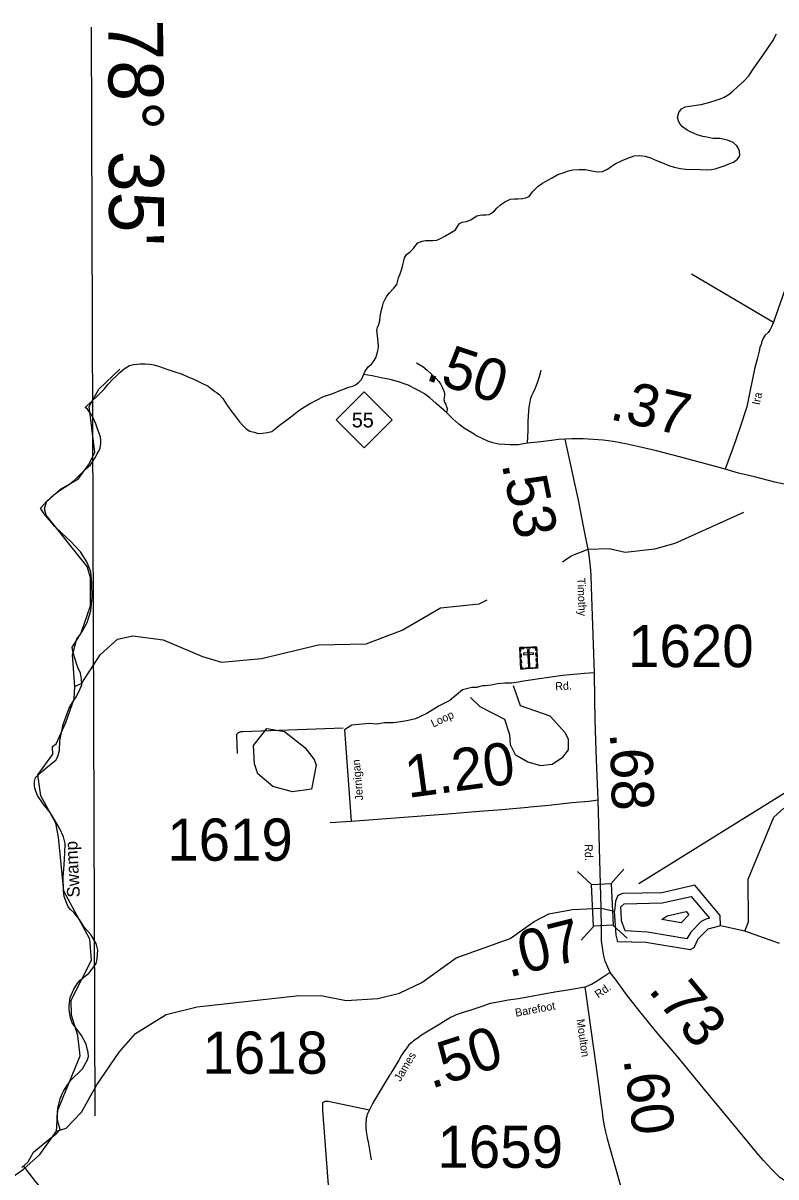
# Model space of a CAD drawing. Extents: x 2093524 to 2270757, y 289120 to 570408.
# Drawn here: x 2123530 to 2132455, y 554097 to 567766 of the extents above; entities that cross this region are included whole.
import ezdxf

# ---------------------------------------------------------------- set-up
doc = ezdxf.new("R2010")
doc.units = 0
for name, color, linetype in [('Exist Boundary Political CountyLine', 7, 'Continuous'), ('Exist Cultural Cemetery CELL', 7, 'Continuous'), ('Exist Hydrographic Buffer Line', 7, 'Continuous'), ('Exist Hydrographic Creek Single Shore', 7, 'Continuous'), ('Exist Hydrographic Lake Shore', 7, 'Continuous'), ('Exist Hydrographic Misc Water Feature', 7, 'Continuous'), ('Exist Hydrographic Pond Under 1500 Sq Ft', 7, 'Continuous'), ('Exist Hydrographic Swamp Label', 7, 'Continuous'), ('Exist Road Non-System Type 51', 7, 'Continuous'), ('Exist Road Primary NC Attributed', 7, 'Continuous'), ('Exist Road Primary NC Mileage Hundredths English Label', 7, 'Continuous'), ('Exist Road Primary NC Shield CELL', 7, 'Continuous'), ('Exist Road Primary NC Shield Number Label', 7, 'Continuous'), ('Exist Road Primary US Attributed', 7, 'Continuous'), ('Exist Road Secondary Mileage Hundredths English Label', 7, 'Continuous'), ('Exist Road Secondary Structure Standard Bridge CELL', 7, 'Continuous'), ('Exist Road Secondary Structure Standard Bridge Number Label', 7, 'Continuous'), ('Exist Road Secondary Type 51 Attributed', 7, 'Continuous'), ('Exist Road Secondary Type 51 Label', 7, 'Continuous'), ('Exist Road Secondary Type 51 Number Label', 7, 'Continuous'), ('Map Preparation Longitude Latitude Label', 7, 'Continuous'), ('Map Preparation Longitude Latitude Lines', 7, 'Continuous')]:
    doc.layers.add(name, color=color, linetype=linetype)

msp = doc.modelspace()

# ---------------------------------------------------------------- linework, layer by layer
at = {"layer": 'Exist Boundary Political CountyLine'}
for points in [[(2132194, 567232), (2132299, 567382), (2132367, 567480), (2132416, 567557), (2132462, 567638)], [(2128470, 565209), (2128528, 565240), (2128595, 565283), (2128656, 565318), (2128678, 565355), (2128703, 565393), (2128736, 565406), (2128788, 565415), (2128836, 565434), (2128866, 565453), (2128911, 565482), (2128947, 565492), (2128977, 565493), (2129017, 565494), (2129055, 565497), (2129084, 565513), (2129118, 565540), (2129147, 565572), (2129188, 565611), (2129240, 565648), (2129273, 565665), (2129307, 565680), (2129355, 565683), (2129397, 565683), (2129449, 565686), (2129487, 565697), (2129530, 565712), (2129569, 565765), (2129599, 565798), (2129638, 565836), (2129687, 565871), (2129741, 565902), (2129802, 565932), (2129871, 565971), (2129931, 565992), (2129994, 566016), (2130046, 566027), (2130124, 566030), (2130196, 566030), (2130252, 566019), (2130314, 566008), (2130357, 566003), (2130400, 566008), (2130458, 566035), (2130501, 566066), (2130549, 566097), (2130632, 566140), (2130701, 566166), (2130775, 566193), (2130841, 566197), (2130905, 566190), (2130967, 566171), (2131040, 566137), (2131110, 566110), (2131185, 566078), (2131250, 566059), (2131322, 566044), (2131386, 566036), (2131556, 566031), (2131642, 566029), (2131690, 566032), (2131736, 566039), (2131794, 566058), (2131853, 566077), (2131909, 566104), (2131952, 566119), (2132000, 566152), (2132025, 566193), (2132022, 566248), (2132011, 566282), (2131992, 566312), (2131946, 566351), (2131881, 566380), (2131789, 566398), (2131705, 566400), (2131636, 566415), (2131590, 566424), (2131520, 566444), (2131449, 566475), (2131401, 566496), (2131348, 566537), (2131321, 566570), (2131303, 566598), (2131288, 566648), (2131304, 566708), (2131334, 566751), (2131377, 566772), (2131431, 566783), (2131535, 566799), (2131569, 566803), (2131672, 566831), (2131746, 566851), (2131805, 566872), (2131843, 566887), (2131888, 566916), (2131944, 566961), (2132004, 567016), (2132069, 567072), (2132132, 567143), (2132194, 567232)], [(2124363, 563083), (2124336, 563135), (2124311, 563170), (2124293, 563194), (2124266, 563214), (2124343, 563283), (2124422, 563357), (2124494, 563432), (2124537, 563487), (2124594, 563548), (2124635, 563585), (2124678, 563626), (2124710, 563656), (2124751, 563687), (2124792, 563708), (2124840, 563721), (2124920, 563729), (2124976, 563728), (2125032, 563725), (2125082, 563718), (2125147, 563699), (2125233, 563667), (2125318, 563637), (2125416, 563607), (2125475, 563580), (2125562, 563544), (2125649, 563502), (2125724, 563463), (2125803, 563403), (2125829, 563385), (2125854, 563368), (2125898, 563320), (2125936, 563257), (2125993, 563176), (2126036, 563121), (2126096, 563044), (2126135, 562999), (2126174, 562960), (2126220, 562933), (2126268, 562918), (2126315, 562903), (2126369, 562906), (2126429, 562915), (2126478, 562928), (2126518, 562961), (2126565, 563000), (2126642, 563054), (2126721, 563113), (2126799, 563177), (2126866, 563218), (2126926, 563257), (2127017, 563303), (2127090, 563342), (2127201, 563379), (2127279, 563410), (2127342, 563434), (2127386, 563454), (2127440, 563466), (2127477, 563484), (2127509, 563511), (2127540, 563542), (2127557, 563580), (2127584, 563644), (2127619, 563693), (2127662, 563726), (2127686, 563755), (2127711, 563801), (2127724, 563839), (2127737, 563882), (2127742, 563930), (2127741, 563990), (2127724, 564127), (2127732, 564160), (2127747, 564194), (2127760, 564238), (2127765, 564290), (2127779, 564370), (2127792, 564409), (2127804, 564455), (2127821, 564497), (2127842, 564530), (2127873, 564570), (2127905, 564605), (2127926, 564626), (2127959, 564668), (2127982, 564747), (2128001, 564797), (2128023, 564866), (2128051, 564984), (2128076, 565023), (2128124, 565062), (2128157, 565096), (2128184, 565135), (2128210, 565161), (2128263, 565182), (2128299, 565189), (2128339, 565190), (2128389, 565189), (2128433, 565196), (2128470, 565209)], [(2124092, 555241), (2124236, 555378), (2124295, 555484), (2124307, 555524), (2124303, 555573), (2124278, 555670), (2124223, 555771), (2124112, 555922), (2124094, 555983), (2124078, 556079), (2124076, 556123), (2124088, 556223), (2124130, 556322), (2124170, 556383), (2124206, 556428), (2124286, 556493), (2124314, 556516), (2124370, 556585), (2124396, 556627), (2124408, 556682), (2124413, 556740), (2124416, 556782), (2124395, 556863), (2124335, 556968), (2124255, 557055), (2124199, 557147), (2124135, 557226), (2124092, 557265), (2124066, 557295), (2124047, 557336), (2124016, 557420), (2124008, 557486), (2124007, 557650), (2124016, 557793), (2124025, 557936), (2124029, 558046), (2124022, 558080), (2124011, 558126), (2123965, 558219), (2123909, 558316), (2123853, 558413), (2123767, 558517), (2123701, 558616), (2123670, 558699), (2123665, 558741), (2123664, 558783), (2123679, 558829), (2123765, 558909), (2123824, 558960), (2123917, 559036), (2123942, 559078), (2123960, 559149), (2123966, 559263), (2124004, 559458), (2124052, 559587), (2124078, 559649), (2124119, 559724), (2124162, 559787), (2124204, 559872), (2124227, 559926), (2124222, 559994), (2124210, 560064), (2124179, 560133), (2124134, 560268), (2124119, 560322), (2124114, 560372), (2124156, 560441), (2124230, 560558), (2124290, 560666), (2124310, 560730), (2124333, 560805), (2124348, 560963), (2124346, 561137), (2124334, 561267), (2124286, 561382), (2124209, 561502), (2124094, 561630), (2123994, 561718), (2123907, 561802), (2123780, 561952), (2123736, 562019), (2123813, 562102), (2123895, 562178), (2123984, 562244), (2124079, 562304), (2124144, 562357), (2124208, 562420), (2124269, 562480), (2124328, 562533), (2124382, 562610), (2124410, 562662), (2124433, 562703), (2124444, 562729), (2124451, 562787), (2124452, 562823), (2124446, 562863), (2124435, 562897), (2124409, 562972), (2124392, 563020), (2124363, 563083)], [(2123514, 554208), (2123589, 554275), (2123654, 554392), (2123744, 554465), (2123835, 554539), (2123926, 554612), (2123971, 554660), (2123944, 554752), (2123934, 554807), (2123944, 554912), (2123970, 555021), (2123993, 555081), (2124014, 555120), (2124092, 555241)]]:
    msp.add_lwpolyline(points, dxfattribs=at)
at = {"layer": 'Exist Cultural Cemetery CELL'}
for points in [[(2129418, 560368), (2129617, 560377), (2129630, 560123), (2129431, 560113)], [(2129420, 560324), (2129431, 560325), (2129430, 560357), (2129470, 560359), (2129470, 560370), (2129418, 560368)], [(2129424, 560250), (2129422, 560293), (2129433, 560294), (2129435, 560251)], [(2129462, 560302), (2129463, 560283), (2129581, 560289), (2129580, 560307)], [(2129492, 560371), (2129544, 560374), (2129544, 560362), (2129493, 560360)], [(2129528, 560344), (2129510, 560343), (2129520, 560140), (2129538, 560141)], [(2129619, 560334), (2129608, 560334), (2129606, 560366), (2129566, 560364), (2129565, 560375), (2129617, 560377)], [(2129611, 560261), (2129609, 560304), (2129621, 560304), (2129623, 560261)], [(2129427, 560183), (2129425, 560226), (2129436, 560227), (2129439, 560184)], [(2129464, 560115), (2129463, 560126), (2129441, 560125), (2129439, 560166), (2129428, 560165), (2129431, 560113)], [(2129596, 560122), (2129596, 560133), (2129618, 560134), (2129616, 560174), (2129627, 560175), (2129630, 560123)], [(2129615, 560195), (2129612, 560238), (2129624, 560239), (2129626, 560195)], [(2129488, 560128), (2129572, 560132), (2129573, 560120), (2129488, 560116)]]:
    msp.add_lwpolyline(points, close=True, dxfattribs=at)
at = {"layer": 'Exist Hydrographic Buffer Line'}
for points in [[(2131399, 556916), (2130933, 556995), (2130668, 557013), (2130625, 557131), (2130619, 557233), (2130616, 557295), (2130656, 557333), (2131105, 557343), (2131449, 557420), (2131667, 557162), (2131615, 557148), (2131569, 557124), (2131444, 556997), (2131399, 556916)], [(2131330, 557109), (2131102, 557146), (2131165, 557190), (2131389, 557242), (2131423, 557203), (2131330, 557109)]]:
    msp.add_lwpolyline(points, dxfattribs=at)
at = {"layer": 'Exist Hydrographic Creek Single Shore'}
for p, q in [((2132087, 557007), (2131796, 557072)), ((2132496, 556861), (2132087, 557007))]:
    msp.add_line(p, q, dxfattribs=at)
for points in [[(2129925, 561385), (2130027, 561454), (2130227, 561532), (2130476, 561540), (2130668, 561500), (2131018, 561536), (2131259, 561603), (2132074, 561974)], [(2124144, 559906), (2124227, 559947), (2124442, 560281), (2124650, 560467), (2124833, 560509), (2125191, 560459), (2125659, 560263), (2125884, 560196), (2126358, 560239), (2127032, 560402), (2127599, 560411), (2128023, 560573), (2128480, 560839), (2128938, 560886), (2129033, 560932)], [(2132087, 557007), (2132129, 557118), (2132126, 557623), (2132431, 558358), (2132547, 558467)], [(2123925, 554639), (2124042, 554673), (2124224, 554866), (2124406, 555190), (2124671, 555575), (2124862, 555795), (2125227, 556020), (2125593, 556114), (2126767, 556242), (2127059, 556246), (2127359, 556187), (2127734, 556212), (2127992, 556273), (2128258, 556399), (2128665, 556692), (2129305, 556922), (2129588, 557123), (2129762, 557215), (2130045, 557265), (2130384, 557280)], [(2130384, 557280), (2130543, 557246)]]:
    msp.add_lwpolyline(points, dxfattribs=at)
at = {"layer": 'Exist Hydrographic Lake Shore'}
for points in [[(2131796, 557072), (2131795, 557196), (2131493, 557554), (2131102, 557463), (2130636, 557453), (2130579, 557430), (2130553, 557364), (2130543, 557246)], [(2131796, 557072), (2131646, 557032), (2131530, 556913), (2131480, 556812), (2131439, 556787), (2130913, 556876), (2130580, 556883), (2130560, 556963), (2130543, 557246)]]:
    msp.add_lwpolyline(points, dxfattribs=at)
at = {"layer": 'Exist Hydrographic Misc Water Feature'}
msp.add_line((2123925, 554639), (2123941, 554888), dxfattribs=at)
for points in [[(2124313, 563223), (2124428, 563430), (2124677, 563665)], [(2123785, 562010), (2123809, 562095), (2123975, 562245), (2124183, 562363), (2124307, 562531), (2124382, 562680), (2124313, 563223)], [(2124144, 559906), (2124117, 560281), (2124166, 560473), (2124216, 560531), (2124331, 560864), (2124330, 561198), (2124288, 561330), (2123802, 561937), (2123785, 562010)], [(2123880, 559197), (2123922, 559228), (2124037, 559479), (2124136, 559762), (2124144, 559906)], [(2128835, 559776), (2128943, 559668), (2129236, 559518), (2129295, 559337), (2129304, 559218), (2129362, 559102), (2129513, 559014), (2129663, 558972), (2129804, 558988), (2129929, 559071), (2129995, 559155), (2129995, 559280), (2129961, 559356), (2129777, 559556), (2129426, 559678), (2129342, 559913)], [(2123941, 554888), (2124205, 555532), (2124179, 555772), (2124103, 556013), (2124102, 556190), (2124341, 556664), (2124323, 556914), (2124013, 557481), (2123952, 558122), (2123918, 558287), (2123741, 558612), (2123707, 558862), (2123881, 559105), (2123880, 559197)], [(2119655, 550080), (2119688, 550187), (2119645, 550562), (2119619, 550579), (2119602, 550671), (2119552, 550771), (2119526, 551031), (2119550, 551204), (2119624, 551337), (2119807, 551523), (2120173, 551739), (2120497, 551867), (2120755, 552036), (2121086, 552318), (2121286, 552412), (2122422, 553541), (2122506, 553592), (2122772, 553652), (2123536, 554188), (2123727, 554364), (2123925, 554639)]]:
    msp.add_lwpolyline(points, dxfattribs=at)
at = {"layer": 'Exist Hydrographic Pond Under 1500 Sq Ft'}
msp.add_lwpolyline([(2126723, 558660), (2126490, 558724), (2126314, 558872), (2126272, 558991), (2126263, 559207), (2126420, 559408), (2126629, 559374), (2126871, 559185), (2126980, 559042), (2127005, 558976), (2126948, 558692), (2126723, 558660)], dxfattribs=at)
at = {"layer": 'Exist Road Non-System Type 51'}
for p, q in [((2131453, 564795), (2132425, 564222)), ((2127172, 558296), (2127418, 558311))]:
    msp.add_line(p, q, dxfattribs=at)
for points in [[(2128194, 563741), (2128267, 563698), (2128322, 563655), (2128373, 563605), (2128426, 563554), (2128457, 563520), (2128477, 563491), (2128490, 563469), (2128500, 563451), (2128508, 563433), (2128515, 563417), (2128521, 563397), (2128525, 563378), (2128524, 563354), (2128520, 563329), (2128519, 563307), (2128521, 563295), (2128523, 563285), (2128524, 563278), (2128530, 563266), (2128540, 563246), (2128546, 563232), (2128549, 563224), (2128555, 563212), (2128555, 563208), (2128557, 563202), (2128557, 563184), (2128550, 563154)], [(2129510, 562789), (2129518, 562940), (2129518, 563050), (2129526, 563170), (2129531, 563216), (2129536, 563256), (2129547, 563304), (2129549, 563322), (2129562, 563354), (2129577, 563387), (2129604, 563445), (2129625, 563496), (2129650, 563580), (2129665, 563623), (2129670, 563653)], [(2126071, 559112), (2126063, 559323), (2126063, 559333), (2126065, 559341), (2126069, 559346), (2126075, 559356), (2126082, 559360), (2126092, 559364), (2126096, 559366), (2126112, 559372), (2126122, 559373), (2126136, 559375), (2127323, 559417)], [(2129543, 558480), (2129762, 558500), (2130034, 558531), (2130237, 558550), (2130349, 558564)], [(2127635, 554887), (2127677, 554967), (2127795, 555164), (2127884, 555316)], [(2127635, 554887), (2127147, 554991), (2127127, 554992), (2127107, 554990), (2127101, 554988), (2127095, 554984), (2127089, 554980), (2127085, 554977), (2127081, 554969), (2127078, 554957), (2127078, 554933), (2127078, 554925), (2127081, 554887), (2127218, 553056)], [(2127659, 554301), (2127629, 554488), (2127613, 554566), (2127602, 554636), (2127599, 554680), (2127597, 554712), (2127598, 554742), (2127601, 554770), (2127603, 554792), (2127608, 554820), (2127614, 554840), (2127618, 554850), (2127635, 554887)]]:
    msp.add_lwpolyline(points, dxfattribs=at)
at = {"layer": 'Exist Road Primary NC Attributed'}
for points in [[(2129955, 562836), (2129879, 562831), (2129793, 562821), (2129667, 562805), (2129510, 562789), (2129400, 562771), (2129380, 562769), (2129304, 562771), (2129240, 562774), (2129166, 562778), (2129097, 562793), (2129039, 562812), (2128972, 562843), (2128906, 562877), (2128857, 562906), (2128764, 562964), (2128697, 563013), (2128624, 563076), (2128550, 563154), (2128426, 563260), (2128352, 563328), (2128288, 563373), (2128233, 563406), (2128184, 563431), (2128097, 563475), (2127967, 563520), (2127880, 563543), (2127776, 563564), (2127667, 563586), (2127566, 563601)], [(2131852, 562483), (2131753, 562511), (2131562, 562561), (2131329, 562622), (2131037, 562700), (2130835, 562746), (2130692, 562779), (2130525, 562810), (2130405, 562827), (2130289, 562833), (2130171, 562839), (2130037, 562840), (2129955, 562836)], [(2137069, 561366), (2136945, 561447), (2136737, 561565), (2136498, 561702), (2136328, 561797), (2136177, 561880), (2136045, 561951), (2135940, 561993), (2135842, 562025), (2135731, 562055), (2135614, 562083), (2135490, 562104), (2135366, 562118), (2135081, 562140), (2132891, 562254), (2132821, 562256), (2132785, 562261), (2132720, 562270), (2132684, 562275), (2132606, 562290), (2132443, 562329), (2132200, 562390), (2132011, 562436), (2131852, 562483)]]:
    msp.add_lwpolyline(points, dxfattribs=at)
at = {"layer": 'Exist Road Primary NC Shield CELL'}
msp.add_lwpolyline([(2127240, 563066), (2127573, 563399), (2127906, 563066), (2127573, 562733)], close=True, dxfattribs=at)
at = {"layer": 'Exist Road Primary US Attributed'}
msp.add_lwpolyline([(2125565, 552505), (2124926, 552958), (2124562, 553216), (2124422, 553316), (2124197, 553489), (2124046, 553624), (2123969, 553700), (2123862, 553818), (2123756, 553948), (2123669, 554056), (2123537, 554228)], dxfattribs=at)
at = {"layer": 'Exist Road Secondary Structure Standard Bridge CELL'}
for p, q in [((2130102, 557716), (2130269, 557563)), ((2130653, 557742), (2130500, 557574)), ((2130297, 557068), (2130144, 556901)), ((2130523, 557079), (2130690, 556927))]:
    msp.add_line(p, q, dxfattribs=at)
msp.add_lwpolyline([(2130500, 557574), (2130524, 557079), (2130292, 557068), (2130269, 557563)], close=True, dxfattribs=at)
at = {"layer": 'Exist Road Secondary Structure Standard Bridge Number Label'}
msp.add_line((2130830, 557575), (2133918, 559496), dxfattribs=at)
at = {"layer": 'Exist Road Secondary Type 51 Attributed'}
for points in [[(2132635, 564821), (2132425, 564222), (2132404, 564168), (2132394, 564150), (2132381, 564127), (2132361, 564101), (2132328, 564070), (2132318, 564056), (2132301, 564026), (2132284, 563982), (2132282, 563971), (2132265, 563921), (2132256, 563881), (2132232, 563784), (2132206, 563684), (2132171, 563531), (2132142, 563379), (2132109, 563220), (2132079, 563125), (2132051, 563037), (2131975, 562817), (2131852, 562483)], [(2130303, 560069), (2130272, 560971), (2130268, 561092), (2130265, 561216), (2130260, 561284), (2130248, 561396), (2130236, 561494), (2130215, 561609), (2130175, 561807), (2130142, 561974), (2130109, 562133), (2130071, 562311), (2129955, 562836)], [(2130303, 560069), (2130243, 560066), (2130187, 560059), (2130101, 560053), (2130013, 560045), (2129927, 560039), (2129757, 560015), (2129437, 559966), (2129403, 559957), (2129321, 559947), (2129243, 559947), (2129156, 559937), (2129084, 559923), (2129006, 559913), (2128977, 559913), (2128943, 559908), (2128909, 559894), (2128851, 559894), (2128740, 559869), (2128590, 559743), (2128464, 559676), (2128315, 559588), (2128182, 559525), (2128081, 559501), (2128004, 559487), (2127918, 559475), (2127815, 559477), (2127723, 559462), (2127631, 559467), (2127427, 559448), (2127340, 559395), (2127418, 558311), (2128564, 558400), (2128940, 558429), (2129207, 558451), (2129515, 558477), (2129543, 558480)], [(2130384, 557280), (2130349, 558564), (2130329, 559037), (2130321, 559269), (2130312, 559517), (2130309, 559755), (2130303, 560069)], [(2130488, 556520), (2130448, 556616), (2130432, 556653), (2130416, 556715), (2130401, 556789), (2130387, 556892), (2130387, 556962), (2130386, 557032), (2130384, 557280)], [(2130488, 556520), (2130405, 556463), (2130364, 556436), (2130328, 556411), (2130287, 556388), (2130267, 556378), (2130243, 556367), (2130212, 556353), (2130190, 556346)], [(2133149, 553800), (2132873, 553916), (2132736, 553965), (2132637, 554007), (2132568, 554046), (2132502, 554089), (2132449, 554142), (2132397, 554193), (2132365, 554228), (2132307, 554291), (2132232, 554379), (2132012, 554649), (2131592, 555153), (2131282, 555528), (2131045, 555806), (2130840, 556057), (2130682, 556258), (2130548, 556444), (2130488, 556520)], [(2130190, 556346), (2130010, 556315), (2129833, 556285), (2129402, 556208), (2129281, 556190), (2129183, 556172), (2129066, 556150), (2128970, 556116), (2128839, 556073), (2128772, 556052), (2128710, 556032), (2128664, 556017), (2128625, 555997), (2128605, 555988), (2128567, 555966), (2128534, 555947), (2128470, 555908), (2128370, 555848), (2128255, 555777), (2128212, 555746), (2128160, 555711), (2128137, 555691), (2128103, 555660), (2128078, 555626), (2128070, 555615), (2128047, 555587), (2128018, 555540), (2127983, 555480), (2127904, 555350), (2127884, 555316)], [(2130190, 556346), (2130201, 556265), (2130318, 555421), (2130351, 555187), (2130382, 554942), (2130394, 554872), (2130399, 554824), (2130406, 554771), (2130417, 554701), (2130434, 554631), (2130454, 554551), (2130486, 554436), (2130827, 553245)]]:
    msp.add_lwpolyline(points, dxfattribs=at)
at = {"layer": 'Map Preparation Longitude Latitude Lines'}
msp.add_line((2124383, 554822), (2124343, 567719), dxfattribs=at)

# ---------------------------------------------------------------- texts
at = {"layer": 'Exist Hydrographic Swamp Label'}
msp.add_text('Swamp', height=150, rotation=92.7273, dxfattribs=at).set_placement((2124204, 557411))
at = {"layer": 'Exist Road Primary NC Mileage Hundredths English Label'}
for s, rotation, p in [('.50', 341.5651, (2128285, 563545)), ('.37', 347.1166, (2130470, 563077))]:
    msp.add_text(s, height=500, rotation=rotation, dxfattribs=at).set_placement(p)
at = {"layer": 'Exist Road Primary NC Shield Number Label'}
msp.add_text('55', height=175, dxfattribs=at).set_placement((2127427, 562976))
at = {"layer": 'Exist Road Secondary Mileage Hundredths English Label'}
for s, rotation, p in [('.53', 281.3763, (2129202, 562543)), ('1.20', 7.7847, (2128094, 558586)), ('.68', 271.5761, (2130487, 559359)), ('.07', 13.9841, (2129287, 556458)), ('.73', 309.6771, (2130929, 556306)), ('.50', 17.9513, (2128368, 555138)), ('.60', 277.5293, (2130646, 555491))]:
    msp.add_text(s, height=500, rotation=rotation, dxfattribs=at).set_placement(p)
at = {"layer": 'Exist Road Secondary Type 51 Label'}
for s, rotation, p in [('Ira', 78.2268, (2132262, 563236)), ('Timothy', 272.0181, (2130100, 561191)), ('Rd.', 2.8594, (2129840, 559862)), ('Loop', 25.4181, (2128392, 559420)), ('Jernigan', 94.9462, (2127563, 558561)), ('Rd.', 271.4524, (2130186, 558039)), ('Rd.', 34.7302, (2130348, 556210)), ('Barefoot', 10.5512, (2129372, 555994)), ('Moulton', 278.0546, (2130090, 555961)), ('James', 59.2642, (2128002, 555220))]:
    msp.add_text(s, height=95, rotation=rotation, dxfattribs=at).set_placement(p)
at = {"layer": 'Exist Road Secondary Type 51 Number Label'}
for s, p in [('1620', (2130703, 560136)), ('1619', (2125240, 557843)), ('1618', (2125656, 555319)), ('1659', (2128443, 554205))]:
    msp.add_text(s, height=500, dxfattribs=at).set_placement(p)
at = {"layer": 'Map Preparation Longitude Latitude Label'}
msp.add_text("78° 35'", height=650, rotation=270.2405, dxfattribs=at).set_placement((2124540, 567808))

doc.saveas('drawing.dxf')
